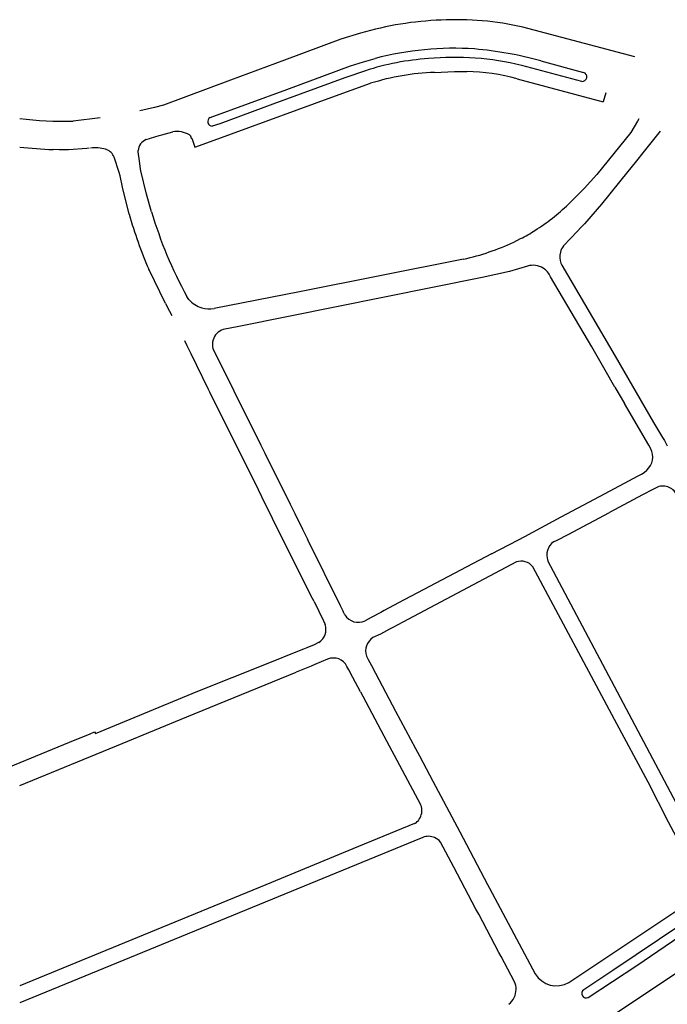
# Model space of a CAD drawing. Extents: x 148869 to 161638, y 453607 to 469810.
# Tile 984 of 1056: x 159140.98 to 159143.06, y 459844.33 to 459847.49. Entities that reach past the tile are written whole.
import ezdxf

# ---------------------------------------------------------------- set-up
doc = ezdxf.new("R2010")
doc.units = 0
doc.layers.add('LKI_V01_KANTRIJWEG', color=252, linetype='CONTINUOUS')

msp = doc.modelspace()

# ---------------------------------------------------------------- linework, layer by layer
at = {"layer": 'LKI_V01_KANTRIJWEG'}
for p, q in [((159142.9525, 459847.367), (159142.5945, 459847.4625)), ((159142.9525, 459847.367), (159142.5945, 459847.4625)), ((159142.783, 459847.2884), (159142.5905, 459847.3395)), ((159142.783, 459847.2884), (159142.5905, 459847.3395)), ((159142.6523, 459847.3546), (159142.7885, 459847.3174)), ((159142.6523, 459847.3546), (159142.7885, 459847.3174)), ((159142.576, 459847.2969), (159142.851, 459847.2231)), ((159142.576, 459847.2969), (159142.851, 459847.2231)), ((159142.8595, 459847.2523), (159142.851, 459847.2231)), ((159142.8595, 459847.2523), (159142.851, 459847.2231)), ((159141.2409, 459847.1721), (159141.154, 459847.1613)), ((159141.2409, 459847.1721), (159141.154, 459847.1613)), ((159141.4387, 459847.1179), (159141.4733, 459847.1274)), ((159141.4387, 459847.1179), (159141.4733, 459847.1274)), ((159141.6062, 459847.1007), (159141.6612, 459847.1206)), ((159141.6062, 459847.1007), (159141.6612, 459847.1206)), ((159143.0344, 459847.1294), (159142.983, 459847.0649)), ((159143.0344, 459847.1294), (159142.983, 459847.0649)), ((159141.5439, 459847.0784), (159141.6062, 459847.1007)), ((159141.5439, 459847.0784), (159141.6062, 459847.1007)), ((159141.2058, 459847.0748), (159141.198, 459847.0741)), ((159141.2058, 459847.0748), (159141.198, 459847.0741)), ((159142.983, 459847.0649), (159142.9539, 459847.0291)), ((159142.983, 459847.0649), (159142.9539, 459847.0291)), ((159141.302, 459846.9963), (159141.286, 459847.0462)), ((159141.302, 459846.9963), (159141.286, 459847.0462)), ((159142.9539, 459847.0291), (159142.9305, 459847.0002)), ((159142.9539, 459847.0291), (159142.9305, 459847.0002)), ((159141.3043, 459846.986), (159141.302, 459846.9963)), ((159141.3043, 459846.986), (159141.302, 459846.9963)), ((159141.3715, 459847.0021), (159141.3702, 459847.0079)), ((159141.3715, 459847.0021), (159141.3702, 459847.0079)), ((159142.7691, 459846.809), (159142.7249, 459846.7614)), ((159142.7691, 459846.809), (159142.7249, 459846.7614)), ((159142.7804, 459846.8211), (159142.7691, 459846.809)), ((159142.7804, 459846.8211), (159142.7691, 459846.809)), ((159142.5653, 459846.774), (159142.5872, 459846.7849)), ((159142.5653, 459846.774), (159142.5872, 459846.7849)), ((159141.4503, 459846.577), (159141.3964, 459846.687)), ((159141.4503, 459846.577), (159141.3964, 459846.687)), ((159142.7158, 459846.706), (159142.7191, 459846.7005)), ((159142.7158, 459846.706), (159142.7191, 459846.7005)), ((159142.7191, 459846.7005), (159142.89, 459846.4086)), ((159142.7191, 459846.7005), (159142.89, 459846.4086)), ((159142.8149, 459846.4386), (159142.683, 459846.6627)), ((159142.8149, 459846.4386), (159142.683, 459846.6627)), ((159141.5248, 459846.5904), (159141.5185, 459846.5999)), ((159141.5248, 459846.5904), (159141.5185, 459846.5999)), ((159141.4503, 459846.577), (159141.4632, 459846.5522)), ((159141.4503, 459846.577), (159141.4632, 459846.5522)), ((159141.4632, 459846.5522), (159141.4702, 459846.5391)), ((159141.4632, 459846.5522), (159141.4702, 459846.5391)), ((159141.6852, 459846.5035), (159141.6351, 459846.4934)), ((159141.6852, 459846.5035), (159141.6351, 459846.4934)), ((159141.5194, 459846.442), (159141.5117, 459846.4573)), ((159141.5194, 459846.442), (159141.5117, 459846.4573)), ((159141.5326, 459846.4163), (159141.5194, 459846.442)), ((159141.5326, 459846.4163), (159141.5194, 459846.442)), ((159141.6019, 459846.432), (159141.6572, 459846.3215)), ((159141.6019, 459846.432), (159141.6572, 459846.3215)), ((159141.5881, 459846.3013), (159141.5326, 459846.4163)), ((159141.5881, 459846.3013), (159141.5326, 459846.4163)), ((159141.5921, 459846.2932), (159141.5881, 459846.3013)), ((159141.5921, 459846.2932), (159141.5881, 459846.3013)), ((159141.6572, 459846.3215), (159141.6691, 459846.2977)), ((159141.6572, 459846.3215), (159141.6691, 459846.2977)), ((159142.8892, 459846.3087), (159142.9195, 459846.2569)), ((159142.8892, 459846.3087), (159142.9195, 459846.2569)), ((159141.7474, 459845.9803), (159141.5921, 459846.2932)), ((159141.7474, 459845.9803), (159141.5921, 459846.2932)), ((159141.6691, 459846.2977), (159141.7554, 459846.1229)), ((159141.6691, 459846.2977), (159141.7554, 459846.1229)), ((159142.998, 459846.1229), (159142.9195, 459846.2569)), ((159142.998, 459846.1229), (159142.9195, 459846.2569)), ((159141.7554, 459846.1229), (159141.768, 459846.0977)), ((159141.7554, 459846.1229), (159141.768, 459846.0977)), ((159143.0039, 459846.1121), (159142.998, 459846.1229)), ((159143.0039, 459846.1121), (159142.998, 459846.1229)), ((159141.768, 459846.0977), (159141.8495, 459845.934)), ((159141.768, 459846.0977), (159141.8495, 459845.934)), ((159142.9826, 459846.0358), (159142.9917, 459846.0436)), ((159142.9826, 459846.0358), (159142.9917, 459846.0436)), ((159141.7582, 459845.9584), (159141.7474, 459845.9803)), ((159141.7582, 459845.9584), (159141.7474, 459845.9803)), ((159141.8269, 459845.8195), (159141.7582, 459845.9584)), ((159141.8269, 459845.8195), (159141.7582, 459845.9584)), ((159141.8495, 459845.934), (159141.864, 459845.9045)), ((159141.8495, 459845.934), (159141.864, 459845.9045)), ((159141.864, 459845.9045), (159141.8884, 459845.8548)), ((159141.864, 459845.9045), (159141.8884, 459845.8548)), ((159141.8884, 459845.8548), (159141.9032, 459845.8247)), ((159141.8884, 459845.8548), (159141.9032, 459845.8247)), ((159141.9032, 459845.8247), (159141.9057, 459845.8195)), ((159141.9032, 459845.8247), (159141.9057, 459845.8195)), ((159141.9211, 459845.6317), (159141.8269, 459845.8195)), ((159141.9211, 459845.6317), (159141.8269, 459845.8195)), ((159142.4934, 459845.7752), (159142.5784, 459845.8195)), ((159142.4934, 459845.7752), (159142.5784, 459845.8195)), ((159142.6927, 459845.8136), (159142.7043, 459845.8195)), ((159142.6927, 459845.8136), (159142.7043, 459845.8195)), ((159141.9258, 459845.6222), (159141.9211, 459845.6317)), ((159141.9258, 459845.6222), (159141.9211, 459845.6317)), ((159142.0244, 459845.5804), (159142.0189, 459845.591)), ((159142.0244, 459845.5804), (159142.0189, 459845.591)), ((159142.15, 459845.5935), (159142.1391, 459845.5877)), ((159142.15, 459845.5935), (159142.1391, 459845.5877)), ((159142.1781, 459845.5397), (159142.1674, 459845.5338)), ((159142.1781, 459845.5397), (159142.1674, 459845.5338)), ((159141.8926, 459845.4708), (159141.9034, 459845.4756)), ((159141.8926, 459845.4708), (159141.9034, 459845.4756)), ((159141.5533, 459845.3357), (159141.7739, 459845.423)), ((159141.5533, 459845.3357), (159141.7739, 459845.423)), ((159141.9281, 459845.4205), (159141.9167, 459845.4159)), ((159141.9281, 459845.4205), (159141.9167, 459845.4159)), ((159141.9692, 459845.4377), (159141.9281, 459845.4205)), ((159141.9692, 459845.4377), (159141.9281, 459845.4205)), ((159142.0987, 459845.4368), (159142.1092, 459845.4172)), ((159142.0987, 459845.4368), (159142.1092, 459845.4172)), ((159142.1092, 459845.4172), (159142.1221, 459845.3927)), ((159142.1092, 459845.4172), (159142.1221, 459845.3927)), ((159142.0368, 459845.4035), (159142.031, 459845.4144)), ((159142.0368, 459845.4035), (159142.031, 459845.4144)), ((159141.2253, 459845.1996), (159141.5533, 459845.3357)), ((159141.2253, 459845.1996), (159141.5533, 459845.3357)), ((159142.0747, 459845.3329), (159142.0817, 459845.3196)), ((159142.0747, 459845.3329), (159142.0817, 459845.3196)), ((159142.0817, 459845.3196), (159142.1493, 459845.192)), ((159142.0817, 459845.3196), (159142.1493, 459845.192)), ((159141.1429, 459845.1719), (159141.2085, 459845.1985)), ((159141.1429, 459845.1719), (159141.2085, 459845.1985)), ((159140.8591, 459845.0554), (159141.1429, 459845.1719)), ((159140.8591, 459845.0554), (159141.1429, 459845.1719)), ((159142.1493, 459845.192), (159142.2668, 459844.9723)), ((159142.1493, 459845.192), (159142.2668, 459844.9723)), ((159142.2501, 459845.1521), (159142.2629, 459845.1282)), ((159142.2501, 459845.1521), (159142.2629, 459845.1282)), ((159142.392, 459844.8848), (159142.4028, 459844.8643)), ((159142.392, 459844.8848), (159142.4028, 459844.8643)), ((159142.245, 459844.8552), (159140.9831, 459844.3374)), ((159142.245, 459844.8552), (159140.9831, 459844.3374)), ((159142.2737, 459844.867), (159142.245, 459844.8552)), ((159142.2737, 459844.867), (159142.245, 459844.8552)), ((159142.373, 459844.7717), (159142.3309, 459844.8521)), ((159142.373, 459844.7717), (159142.3309, 459844.8521)), ((159142.4028, 459844.8643), (159142.4816, 459844.7158)), ((159142.4028, 459844.8643), (159142.4816, 459844.7158)), ((159142.444, 459844.6375), (159142.373, 459844.7717)), ((159142.444, 459844.6375), (159142.373, 459844.7717)), ((159142.4816, 459844.7158), (159142.4877, 459844.7042)), ((159142.4816, 459844.7158), (159142.4877, 459844.7042)), ((159142.4877, 459844.7042), (159142.6335, 459844.4302)), ((159142.4877, 459844.7042), (159142.6335, 459844.4302)), ((159142.7479, 459844.4063), (159143.1469, 459844.6732)), ((159142.7479, 459844.4063), (159143.1469, 459844.6732)), ((159142.4529, 459844.6208), (159142.444, 459844.6375)), ((159142.4529, 459844.6208), (159142.444, 459844.6375)), ((159142.5178, 459844.4987), (159142.4529, 459844.6208)), ((159142.5178, 459844.4987), (159142.4529, 459844.6208)), ((159142.5247, 459844.4857), (159142.5178, 459844.4987)), ((159142.5247, 459844.4857), (159142.5178, 459844.4987)), ((159142.5674, 459844.4047), (159142.5247, 459844.4857)), ((159142.5674, 459844.4047), (159142.5247, 459844.4857)), ((159142.7416, 459844.4021), (159142.7479, 459844.4063)), ((159142.7416, 459844.4021), (159142.7479, 459844.4063))]:
    msp.add_line(p, q, dxfattribs=at)
for points in [[(159142.0746, 459847.4433), (159142.0115, 459847.4234), (159141.8307, 459847.3563), (159141.6579, 459847.2928), (159141.4432, 459847.213), (159141.4152, 459847.2055), (159141.3674, 459847.1942)], [(159142.0746, 459847.4433), (159142.0115, 459847.4234), (159141.8307, 459847.3563), (159141.6579, 459847.2928), (159141.4432, 459847.213), (159141.4152, 459847.2055), (159141.3674, 459847.1942)], [(159141.5929, 459847.1725), (159141.8382, 459847.2625), (159142.0425, 459847.3383), (159142.0842, 459847.3513), (159142.1213, 459847.3619)], [(159141.5929, 459847.1725), (159141.8382, 459847.2625), (159142.0425, 459847.3383), (159142.0842, 459847.3513), (159142.1213, 459847.3619)], [(159142.0899, 459847.3224), (159142.0245, 459847.3004), (159141.7934, 459847.2159), (159141.6236, 459847.1524), (159141.5995, 459847.1455)], [(159142.0899, 459847.3224), (159142.0245, 459847.3004), (159141.7934, 459847.2159), (159141.6236, 459847.1524), (159141.5995, 459847.1455)], [(159142.3112, 459847.3176), (159142.3752, 459847.3199), (159142.4151, 459847.3207)], [(159142.3112, 459847.3176), (159142.3752, 459847.3199), (159142.4151, 459847.3207)], [(159141.6612, 459847.1206), (159141.9821, 459847.2383), (159142.1068, 459847.2826)], [(159141.6612, 459847.1206), (159141.9821, 459847.2383), (159142.1068, 459847.2826)], [(159142.966, 459847.1691), (159142.9619, 459847.1614), (159142.94, 459847.1249), (159142.8315, 459846.9902), (159142.7909, 459846.946), (159142.7404, 459846.8952)], [(159142.966, 459847.1691), (159142.9619, 459847.1614), (159142.94, 459847.1249), (159142.8315, 459846.9902), (159142.7909, 459846.946), (159142.7404, 459846.8952)], [(159141.388, 459847.1024), (159141.4293, 459847.1153), (159141.4387, 459847.1179)], [(159141.388, 459847.1024), (159141.4293, 459847.1153), (159141.4387, 459847.1179)], [(159141.5321, 459847.1063), (159141.5339, 459847.1071), (159141.5439, 459847.0784)], [(159141.5321, 459847.1063), (159141.5339, 459847.1071), (159141.5439, 459847.0784)], [(159141.198, 459847.0741), (159141.1389, 459847.0698), (159141.11, 459847.0693), (159141.09, 459847.0701)], [(159141.198, 459847.0741), (159141.1389, 459847.0698), (159141.11, 459847.0693), (159141.09, 459847.0701)], [(159141.2614, 459847.0699), (159141.2607, 459847.0702), (159141.2579, 459847.0712)], [(159141.2614, 459847.0699), (159141.2607, 459847.0702), (159141.2579, 459847.0712)], [(159141.3702, 459847.0079), (159141.3668, 459847.0347), (159141.3625, 459847.0632), (159141.3625, 459847.0655), (159141.3626, 459847.067)], [(159141.3702, 459847.0079), (159141.3668, 459847.0347), (159141.3625, 459847.0632), (159141.3625, 459847.0655), (159141.3626, 459847.067)], [(159141.4055, 459846.871), (159141.3895, 459846.9273), (159141.3715, 459847.0021)], [(159141.4055, 459846.871), (159141.3895, 459846.9273), (159141.3715, 459847.0021)], [(159142.9305, 459847.0002), (159142.8456, 459846.8956), (159142.7913, 459846.8328), (159142.7804, 459846.8211)], [(159142.9305, 459847.0002), (159142.8456, 459846.8956), (159142.7913, 459846.8328), (159142.7804, 459846.8211)], [(159141.3338, 459846.863), (159141.3123, 459846.9499), (159141.3043, 459846.986)], [(159141.3338, 459846.863), (159141.3123, 459846.9499), (159141.3043, 459846.986)], [(159142.4046, 459846.719), (159141.8794, 459846.6147), (159141.6053, 459846.5609)], [(159142.4046, 459846.719), (159141.8794, 459846.6147), (159141.6053, 459846.5609)], [(159142.609, 459846.6969), (159142.551, 459846.6797), (159142.4644, 459846.6604), (159141.6852, 459846.5035)], [(159142.609, 459846.6969), (159142.551, 459846.6797), (159142.4644, 459846.6604), (159141.6852, 459846.5035)], [(159142.8892, 459846.3087), (159142.8575, 459846.3632), (159142.8149, 459846.4386)], [(159142.8892, 459846.3087), (159142.8575, 459846.3632), (159142.8149, 459846.4386)], [(159142.89, 459846.4086), (159143.013, 459846.1965), (159143.0415, 459846.1481)], [(159142.89, 459846.4086), (159143.013, 459846.1965), (159143.0415, 459846.1481)], [(159143.0415, 459846.1481), (159143.0476, 459846.138), (159143.0568, 459846.1217)], [(159143.0415, 459846.1481), (159143.0476, 459846.138), (159143.0568, 459846.1217)], [(159142.8577, 459845.9686), (159142.9633, 459846.0249), (159142.974, 459846.0306), (159142.9826, 459846.0358)], [(159142.8577, 459845.9686), (159142.9633, 459846.0249), (159142.974, 459846.0306), (159142.9826, 459846.0358)], [(159143.0212, 459845.987), (159143.0194, 459845.986), (159143.0107, 459845.9817)], [(159143.0212, 459845.987), (159143.0194, 459845.986), (159143.0107, 459845.9817)], [(159142.5784, 459845.8195), (159142.6001, 459845.8308), (159142.7169, 459845.8942), (159142.8577, 459845.9686)], [(159142.5784, 459845.8195), (159142.6001, 459845.8308), (159142.7169, 459845.8942), (159142.8577, 459845.9686)], [(159143.0107, 459845.9817), (159142.9775, 459845.9644), (159142.872, 459845.9076)], [(159143.0107, 459845.9817), (159142.9775, 459845.9644), (159142.872, 459845.9076)], [(159142.7043, 459845.8195), (159142.7399, 459845.8375), (159142.872, 459845.9076)], [(159142.7043, 459845.8195), (159142.7399, 459845.8375), (159142.872, 459845.9076)], [(159141.9057, 459845.8195), (159142.0095, 459845.6098), (159142.0189, 459845.591)], [(159141.9057, 459845.8195), (159142.0095, 459845.6098), (159142.0189, 459845.591)], [(159142.4934, 459845.7752), (159142.1966, 459845.618), (159142.15, 459845.5935)], [(159142.4934, 459845.7752), (159142.1966, 459845.618), (159142.15, 459845.5935)], [(159142.5735, 459845.7492), (159142.2101, 459845.5568), (159142.1781, 459845.5397)], [(159142.5735, 459845.7492), (159142.2101, 459845.5568), (159142.1781, 459845.5397)], [(159143.1608, 459844.7273), (159143.061, 459844.9155), (159142.9957, 459845.0442), (159142.8876, 459845.2445), (159142.6262, 459845.7339)], [(159143.1608, 459844.7273), (159143.061, 459844.9155), (159142.9957, 459845.0442), (159142.8876, 459845.2445), (159142.6262, 459845.7339)], [(159143.1987, 459844.7648), (159143.1041, 459844.9416), (159142.8503, 459845.4212), (159142.674, 459845.7531)], [(159143.1987, 459844.7648), (159143.1041, 459844.9416), (159142.8503, 459845.4212), (159142.674, 459845.7531)], [(159141.9258, 459845.6222), (159141.9563, 459845.5604), (159141.961, 459845.5487)], [(159141.9258, 459845.6222), (159141.9563, 459845.5604), (159141.961, 459845.5487)], [(159142.1391, 459845.5877), (159142.1083, 459845.5718), (159142.089, 459845.5608)], [(159142.1391, 459845.5877), (159142.1083, 459845.5718), (159142.089, 459845.5608)], [(159142.1674, 459845.5338), (159142.1388, 459845.5183), (159142.1143, 459845.5068)], [(159142.1674, 459845.5338), (159142.1388, 459845.5183), (159142.1143, 459845.5068)], [(159141.9034, 459845.4756), (159141.9272, 459845.4853), (159141.9412, 459845.4918)], [(159141.9034, 459845.4756), (159141.9272, 459845.4853), (159141.9412, 459845.4918)], [(159141.7739, 459845.423), (159141.879, 459845.4651), (159141.8926, 459845.4708)], [(159141.7739, 459845.423), (159141.879, 459845.4651), (159141.8926, 459845.4708)], [(159142.0937, 459845.4479), (159142.0967, 459845.4406), (159142.0987, 459845.4368)], [(159142.0937, 459845.4479), (159142.0967, 459845.4406), (159142.0987, 459845.4368)], [(159141.9167, 459845.4159), (159141.8846, 459845.4028), (159141.8682, 459845.3957)], [(159141.9167, 459845.4159), (159141.8846, 459845.4028), (159141.8682, 459845.3957)], [(159140.9831, 459845.033), (159141.3108, 459845.1674), (159141.5178, 459845.253), (159141.8682, 459845.3957)], [(159140.9831, 459845.033), (159141.3108, 459845.1674), (159141.5178, 459845.253), (159141.8682, 459845.3957)], [(159142.0747, 459845.3329), (159142.0497, 459845.3795), (159142.0368, 459845.4035)], [(159142.0747, 459845.3329), (159142.0497, 459845.3795), (159142.0368, 459845.4035)], [(159142.1221, 459845.3927), (159142.1862, 459845.271), (159142.2501, 459845.1521)], [(159142.1221, 459845.3927), (159142.1862, 459845.271), (159142.2501, 459845.1521)], [(159144.0805, 459845.241), (159143.931, 459845.1417), (159143.4175, 459844.7982), (159143.1784, 459844.639), (159142.8829, 459844.4401), (159142.7897, 459844.3786)], [(159144.0805, 459845.241), (159143.931, 459845.1417), (159143.4175, 459844.7982), (159143.1784, 459844.639), (159142.8829, 459844.4401), (159142.7897, 459844.3786)], [(159141.2085, 459845.1985), (159141.2224, 459845.2049), (159141.2253, 459845.1996)], [(159141.2085, 459845.1985), (159141.2224, 459845.2049), (159141.2253, 459845.1996)], [(159142.8034, 459844.3539), (159142.9591, 459844.457), (159143.1173, 459844.564), (159143.738, 459844.9774), (159144.096, 459845.217)], [(159142.8034, 459844.3539), (159142.9591, 459844.457), (159143.1173, 459844.564), (159143.738, 459844.9774), (159144.096, 459845.217)], [(159144.1352, 459845.1348), (159144.0696, 459845.0901), (159143.8613, 459844.9512), (159143.6103, 459844.7827), (159142.8015, 459844.2422)], [(159144.1352, 459845.1348), (159144.0696, 459845.0901), (159143.8613, 459844.9512), (159143.6103, 459844.7827), (159142.8015, 459844.2422)], [(159142.2629, 459845.1282), (159142.3063, 459845.0475), (159142.392, 459844.8848)], [(159142.2629, 459845.1282), (159142.3063, 459845.0475), (159142.392, 459844.8848)], [(159142.2478, 459844.9111), (159142.068, 459844.8374), (159141.7713, 459844.7148), (159141.4196, 459844.5712), (159140.9831, 459844.3913)], [(159142.2478, 459844.9111), (159142.068, 459844.8374), (159141.7713, 459844.7148), (159141.4196, 459844.5712), (159140.9831, 459844.3913)]]:
    msp.add_lwpolyline(points, dxfattribs=at)
for centre, radius, start, end in [((159142.3712, 459846.4291), 1.0566, 92.0923, 106.3026), ((159142.3712, 459846.4291), 1.0566, 92.0923, 106.3026), ((159142.3818, 459846.5233), 0.963, 77.239, 92.9256), ((159142.3818, 459846.5233), 0.963, 77.239, 92.9256), ((159142.3749, 459846.3981), 0.9966, 86.2781, 104.739), ((159142.3749, 459846.3981), 0.9966, 86.2781, 104.739), ((159142.3337, 459846.1821), 1.215, 74.7976, 85.0024), ((159142.3337, 459846.1821), 1.215, 74.7976, 85.0024), ((159142.3448, 459846.5491), 0.8143, 93.74, 108.2401), ((159142.3448, 459846.5491), 0.8143, 93.74, 108.2401), ((159142.376, 459846.4702), 0.8954, 76.1409, 95.4023), ((159142.376, 459846.4702), 0.8954, 76.1409, 95.4023), ((159142.3422, 459846.5224), 0.7958, 92.2313, 107.2083), ((159142.3422, 459846.5224), 0.7958, 92.2313, 107.2083), ((159142.3928, 459846.6145), 0.7066, 74.973, 88.1919), ((159142.3928, 459846.6145), 0.7066, 74.973, 88.1919), ((159142.7843, 459847.3032), 0.0148, 265.2219, 73.3952), ((159142.7843, 459847.3032), 0.0148, 265.2219, 73.3952), ((159141.124, 459848.2424), 1.0815, 262.5114, 271.5859), ((159141.124, 459848.2424), 1.0815, 262.5114, 271.5859), ((159141.5998, 459847.1599), 0.0144, 118.8009, 268.8429), ((159141.5998, 459847.1599), 0.0144, 118.8009, 268.8429), ((159141.4858, 459847.0473), 0.081, 59.9486, 98.8473), ((159141.4858, 459847.0473), 0.081, 59.9486, 98.8473), ((159141.4035, 459847.0644), 0.041, 112.2726, 176.3274), ((159141.4035, 459847.0644), 0.041, 112.2726, 176.3274), ((159141.5195, 459847.1069), 0.0126, 357.5438, 57.1392), ((159141.5195, 459847.1069), 0.0126, 357.5438, 57.1392), ((159141.135, 459848.3437), 1.2743, 263.1549, 267.978), ((159141.135, 459848.3437), 1.2743, 263.1549, 267.978), ((159141.224, 459846.9528), 0.1232, 73.978, 96.5106), ((159141.224, 459846.9528), 0.1232, 73.978, 96.5106), ((159141.2443, 459847.0277), 0.0455, 23.8973, 67.9305), ((159141.2443, 459847.0277), 0.0455, 23.8973, 67.9305), ((159142.6707, 459847.2391), 1.3176, 196.2226, 209.0231), ((159142.6707, 459847.2391), 1.3176, 196.2226, 209.0231), ((159142.2822, 459847.3715), 0.6609, 302.0604, 313.8917), ((159142.2822, 459847.3715), 0.6609, 302.0604, 313.8917), ((159142.6444, 459847.23), 1.361, 195.6412, 203.5134), ((159142.6444, 459847.23), 1.361, 195.6412, 203.5134), ((159142.353, 459847.2439), 0.5153, 297.027, 302.919), ((159142.353, 459847.2439), 0.5153, 297.027, 302.919), ((159142.2289, 459847.4946), 0.7952, 282.7657, 295.022), ((159142.2289, 459847.4946), 0.7952, 282.7657, 295.022), ((159142.7673, 459846.7257), 0.0551, 163.6983, 200.9571), ((159142.7673, 459846.7257), 0.0551, 163.6983, 200.9571), ((159142.7652, 459846.7277), 0.0526, 140.1203, 165.106), ((159142.7652, 459846.7277), 0.0526, 140.1203, 165.106), ((159142.6268, 459846.6388), 0.0608, 57.4185, 107.0107), ((159142.6268, 459846.6388), 0.0608, 57.4185, 107.0107), ((159142.6275, 459846.6389), 0.0604, 23.244, 57.9517), ((159142.6275, 459846.6389), 0.0604, 23.244, 57.9517), ((159141.5909, 459846.6463), 0.0865, 220.2311, 253.5421), ((159141.5909, 459846.6463), 0.0865, 220.2311, 253.5421), ((159141.5909, 459846.6455), 0.0858, 253.3754, 279.6642), ((159141.5909, 459846.6455), 0.0858, 253.3754, 279.6642), ((159141.6495, 459846.4462), 0.0494, 107.0415, 163.3584), ((159141.6495, 459846.4462), 0.0494, 107.0415, 163.3584), ((159141.6487, 459846.4457), 0.0487, 162.4727, 196.3156), ((159141.6487, 459846.4457), 0.0487, 162.4727, 196.3156), ((159142.9534, 459846.0857), 0.0569, 312.3106, 27.5339), ((159142.9534, 459846.0857), 0.0569, 312.3106, 27.5339), ((159143.0433, 459845.9448), 0.0476, 25.3485, 117.6761), ((159143.0433, 459845.9448), 0.0476, 25.3485, 117.6761), ((159142.7238, 459845.7709), 0.0528, 126.0123, 199.6692), ((159142.7238, 459845.7709), 0.0528, 126.0123, 199.6692), ((159142.5888, 459845.7037), 0.0481, 39.0066, 108.6467), ((159142.5888, 459845.7037), 0.0481, 39.0066, 108.6467), ((159142.0672, 459845.6054), 0.0496, 210.3204, 296.0666), ((159142.0672, 459845.6054), 0.0496, 210.3204, 296.0666), ((159141.9156, 459845.5326), 0.0482, 302.0888, 19.5868), ((159141.9156, 459845.5326), 0.0482, 302.0888, 19.5868), ((159142.1411, 459845.4644), 0.0502, 122.2805, 199.2139), ((159142.1411, 459845.4644), 0.0502, 122.2805, 199.2139), ((159141.9878, 459845.3936), 0.0479, 25.759, 112.814), ((159141.9878, 459845.3936), 0.0479, 25.759, 112.814), ((159142.223, 459844.9521), 0.0479, 301.2535, 350.8761), ((159142.223, 459844.9521), 0.0479, 301.2535, 350.8761), ((159142.2232, 459844.9527), 0.0478, 350.0654, 24.1338), ((159142.2232, 459844.9527), 0.0478, 350.0654, 24.1338), ((159142.2918, 459844.8203), 0.0501, 66.5724, 111.1981), ((159142.2918, 459844.8203), 0.0501, 66.5724, 111.1981), ((159142.2929, 459844.8207), 0.0493, 39.5651, 67.5133), ((159142.2929, 459844.8207), 0.0493, 39.5651, 67.5133), ((159142.7019, 459844.471), 0.0796, 210.8734, 299.9566), ((159142.7019, 459844.471), 0.0796, 210.8734, 299.9566), ((159142.5128, 459844.3802), 0.0599, 334.4526, 24.182), ((159142.5128, 459844.3802), 0.0599, 334.4526, 24.182), ((159142.7971, 459844.3666), 0.0141, 121.5031, 296.1683), ((159142.7971, 459844.3666), 0.0141, 121.5031, 296.1683), ((159142.5135, 459844.3792), 0.0588, 307.0797, 335.0145), ((159142.5135, 459844.3792), 0.0588, 307.0797, 335.0145)]:
    msp.add_arc(centre, radius, start, end, dxfattribs=at)

doc.saveas('drawing.dxf')
